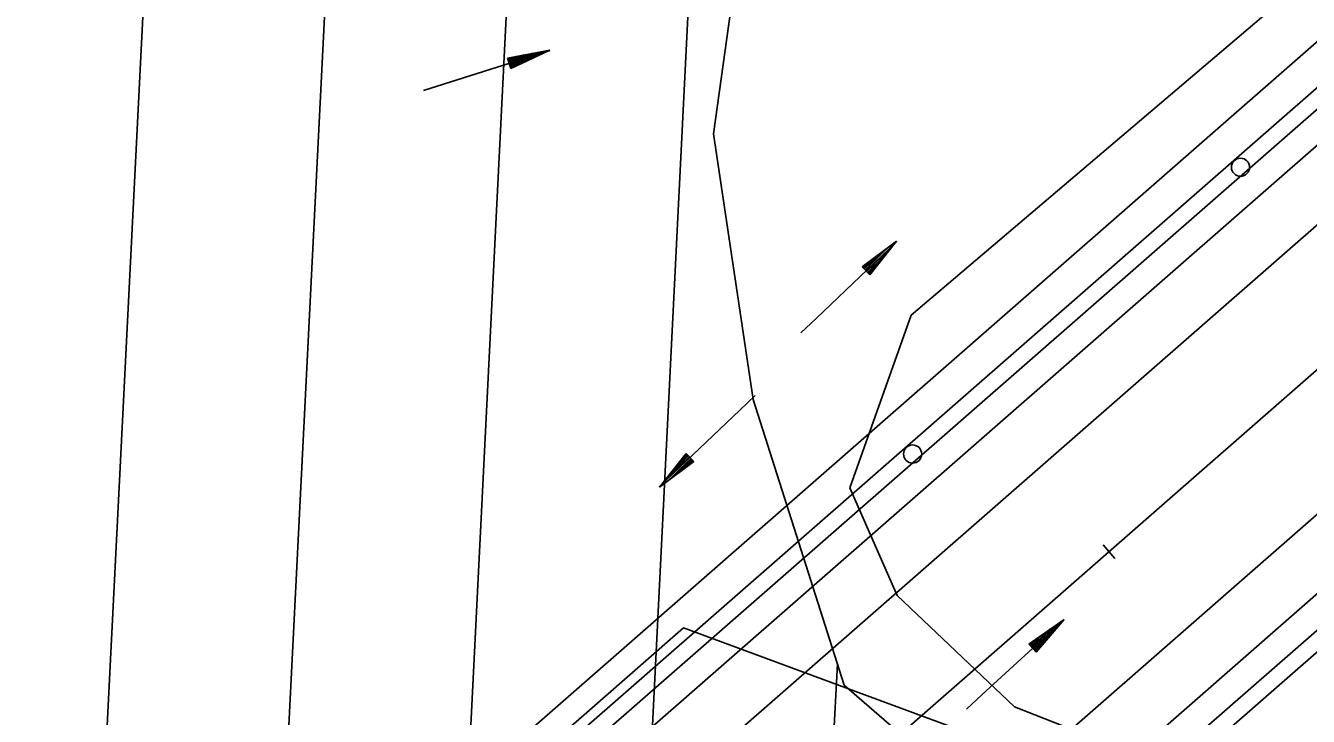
# Model space of a CAD drawing. Extents: x 1300404 to 1323571, y 234004 to 252077.
# Drawn here: x 1311215.6 to 1311569, y 241590.4 to 241780.6 of the extents above; entities that cross this region are included whole.
import ezdxf

# ---------------------------------------------------------------- set-up
doc = ezdxf.new("R2010")
doc.units = 0
for name, color, linetype in [('R_Barrel', 7, 'Continuous'), ('R_BRIDGE OLD', 7, 'Continuous'), ('R_Draft', 7, 'Continuous'), ('R_Floodway', 7, 'Continuous'), ('R_Flooplain', 7, 'Continuous'), ('R_Flow Arrows', 7, 'Continuous'), ('R_Horz Alg Minor Ticks', 7, 'Continuous'), ('R_Lane Edge', 7, 'Continuous'), ('R_No Plot', 7, 'Continuous'), ('R_Proposed', 7, 'Continuous'), ('R_Shoulder', 7, 'Continuous')]:
    doc.layers.add(name, color=color, linetype=linetype)

msp = doc.modelspace()

# ---------------------------------------------------------------- linework, layer by layer
at = {"layer": 'R_Barrel'}
for centre in [(1311550.27, 241741.6), (1311459.95, 241662.6)]:
    msp.add_circle(centre, 2.5, dxfattribs=at)
at = {"layer": 'R_BRIDGE OLD'}
for p, q in [((1311305.78, 241535.1), (1311396.89, 241614.77)), ((1311396.89, 241614.77), (1311556.68, 241555.69))]:
    msp.add_line(p, q, dxfattribs=at)
at = {"layer": 'R_Draft'}
for p, q in [((1308396.96, 238971.92), (1312368.36, 242444.53)), ((1308407.83, 238959.5), (1312379.22, 242432.11)), ((1308447.32, 238914.33), (1312418.71, 242386.94)), ((1308458.18, 238901.91), (1312429.57, 242374.52)), ((1309184.47, 239689.08), (1312131.36, 242265.86)), ((1309037.78, 239548.19), (1312137.61, 242258.71)), ((1309193.69, 239678.54), (1312140.58, 242255.32)), ((1309413.86, 239721.62), (1312065.67, 242040.38)), ((1309410.89, 239725), (1311987.97, 241978.41)), ((1309410.89, 239725), (1311987.97, 241978.41))]:
    msp.add_line(p, q, dxfattribs=at)
at = {"layer": 'R_Floodway'}
for p, q in [((1311236.69, 241559.43), (1311262.41, 242072.8)), ((1311285.47, 241533.99), (1311311.18, 242047.14)), ((1311334.26, 241508.53), (1311359.66, 242015.5)), ((1311382.99, 241481.95), (1311407.24, 241965.92)), ((1311431.72, 241455.36), (1311439.22, 241604.96))]:
    msp.add_line(p, q, dxfattribs=at)
msp.add_lwpolyline([(1310244.92, 242890.78), (1310303.34, 242800.73), (1310379.63, 242680.75), (1310490.18, 242568.72), (1310548.96, 242534.3), (1310676.05, 242414.18), (1310731.56, 242362.99), (1310810.26, 242291.28), (1310887.62, 242241.41), (1310974.87, 242195.88), (1311031.59, 242168.82), (1311109.67, 242133.43), (1311173.76, 242108.43), (1311242.66, 242083.18), (1311339.33, 242032.34), (1311351.04, 242024.49), (1311431.54, 241940.59), (1311405.15, 241750.77), (1311416.02, 241677.63), (1311441.14, 241598.94), (1311547.83, 241506.46)], dxfattribs=at)
at = {"layer": 'R_Flooplain'}
for p, q in [((1311459.52, 241700.85), (1312470.12, 242559.7)), ((1311442.64, 241653.31), (1311459.52, 241700.85)), ((1311455.67, 241623.61), (1311442.64, 241653.31)), ((1311488.02, 241592.95), (1311455.67, 241623.61)), ((1311530.74, 241576.28), (1311488.02, 241592.95))]:
    msp.add_line(p, q, dxfattribs=at)
at = {"layer": 'R_Flow Arrows'}
for p, q in [((1311348.34, 241771.66), (1311359.99, 241773.86)), ((1311349.29, 241768.77), (1311359.99, 241773.86)), ((1311348.34, 241771.66), (1311349.29, 241768.77)), ((1311446.02, 241714.16), (1311455.5, 241721.26)), ((1311448.14, 241711.98), (1311455.5, 241721.26)), ((1311446.02, 241714.16), (1311448.14, 241711.98)), ((1311397.61, 241662.72), (1311390.24, 241653.44)), ((1311399.73, 241660.54), (1311397.61, 241662.72)), ((1311399.73, 241660.54), (1311390.24, 241653.44)), ((1311491.98, 241610.24), (1311501.66, 241617.06)), ((1311494.03, 241608), (1311501.66, 241617.06)), ((1311491.98, 241610.24), (1311494.03, 241608))]:
    msp.add_line(p, q, dxfattribs=at)
for points in [[(1311325.23, 241762.75), (1311330.72, 241764.5), (1311360.03, 241773.72)], [(1311348.53, 241771.08), (1311353, 241772.54)], [(1311348.63, 241770.79), (1311354.54, 241772.72), (1311355.33, 241772.98)], [(1311348.72, 241770.5), (1311354.63, 241772.43), (1311357.66, 241773.41)], [(1311348.91, 241769.93), (1311354.82, 241771.85), (1311357.85, 241772.83)], [(1311348.44, 241771.37), (1311350.67, 241772.1)], [(1311349, 241769.64), (1311354.91, 241771.56), (1311355.71, 241771.82)], [(1311349.1, 241769.35), (1311353.57, 241770.81)], [(1311349.19, 241769.06), (1311351.43, 241769.79)], [(1311429.18, 241695.99), (1311433.35, 241699.97), (1311455.61, 241721.15)], [(1311446.87, 241713.29), (1311451.33, 241717.62), (1311453.61, 241719.83)], [(1311447.29, 241712.85), (1311451.75, 241717.18), (1311454.04, 241719.39)], [(1311446.44, 241713.73), (1311449.81, 241717)], [(1311446.65, 241713.51), (1311451.11, 241717.84), (1311451.71, 241718.42)], [(1311447.5, 241712.63), (1311451.96, 241716.97), (1311452.56, 241717.54)], [(1311447.71, 241712.42), (1311451.08, 241715.69)], [(1311446.23, 241713.94), (1311447.92, 241715.58)], [(1311447.93, 241712.2), (1311449.61, 241713.84)], [(1311416.56, 241678.71), (1311412.4, 241674.73), (1311390.14, 241653.55)], [(1311398.46, 241661.85), (1311394, 241657.52), (1311391.71, 241655.31)], [(1311398.88, 241661.41), (1311394.42, 241657.08), (1311392.13, 241654.87)], [(1311398.24, 241662.07), (1311393.79, 241657.73), (1311393.19, 241657.16)], [(1311399.09, 241661.19), (1311394.63, 241656.86), (1311394.03, 241656.28)], [(1311398.03, 241662.29), (1311394.66, 241659.01)], [(1311399.3, 241660.98), (1311395.93, 241657.7)], [(1311397.82, 241662.5), (1311396.13, 241660.87)], [(1311399.52, 241660.76), (1311397.83, 241659.12)], [(1311474.79, 241592.37), (1311479.02, 241596.28), (1311501.66, 241617.06)], [(1311492.59, 241609.56), (1311497.17, 241613.77), (1311497.79, 241614.33)], [(1311492.8, 241609.34), (1311497.38, 241613.54), (1311499.73, 241615.69)], [(1311493.21, 241608.89), (1311497.79, 241613.1), (1311500.14, 241615.24)], [(1311493.41, 241608.67), (1311498, 241612.87), (1311498.61, 241613.43)], [(1311492.18, 241610.01), (1311493.91, 241611.6)], [(1311492.39, 241609.79), (1311495.85, 241612.97)], [(1311493.62, 241608.44), (1311497.08, 241611.62)], [(1311493.83, 241608.22), (1311495.56, 241609.81)]]:
    msp.add_lwpolyline(points, dxfattribs=at)
at = {"layer": 'R_Horz Alg Minor Ticks'}
msp.add_lwpolyline([(1311512.4, 241637.63), (1311515.69, 241633.86)], dxfattribs=at)
msp.add_lwpolyline([(1311512.4, 241637.63), (1311515.69, 241633.86)], dxfattribs=at)
at = {"layer": 'R_Lane Edge'}
msp.add_arc((1313143.24, 240808.04), 1644.52, 136.45181, 163.89183, dxfattribs=at)
at = {"layer": 'R_No Plot'}
for radius, start in [(1134.92, 120.36636), (1132.92, 120.73904)]:
    msp.add_arc((1311864.02, 240941.01), radius, start, 132.7743, dxfattribs=at)
at = {"layer": 'R_Proposed'}
for p, q in [((1308427.57, 238936.91), (1312793.8, 242754.77)), ((1308427.57, 238936.91), (1312793.8, 242754.77)), ((1309180.37, 239595.16), (1312398.96, 242409.52)), ((1309180.37, 239595.16), (1312398.96, 242409.52))]:
    msp.add_line(p, q, dxfattribs=at)
at = {"layer": 'R_Shoulder'}
msp.add_arc((1313143.24, 240808.04), 1648.52, 140.49476, 163.89183, dxfattribs=at)

doc.saveas('drawing.dxf')
